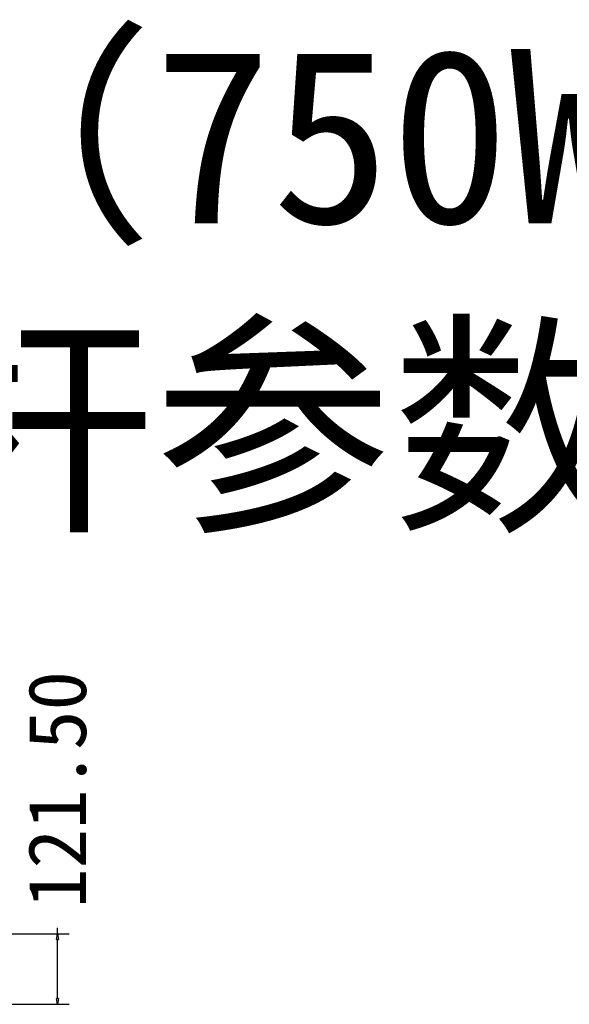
# Model space of a CAD drawing. Header units: millimetres. Extents: x 25069 to 61396, y 8621 to 21558.
# Tile 470 of 656: x 50986 to 51932, y 15900 to 17596. Entities that reach past the tile are written whole.
import ezdxf

# ---------------------------------------------------------------- set-up
doc = ezdxf.new("R2010")
doc.units = ezdxf.units.MM
doc.layers.add('dim', color=84, linetype='Continuous', lineweight=9)
doc.dimstyles.get("Standard").update_dxf_attribs({"dimtxt": 15, "dimasz": 5, "dimexe": 8, "dimexo": 5, "dimgap": 3, "dimtad": 0, "dimzin": 0, "dimdsep": 46, "dimtxsty": 'Standard', "dimblk": 'CLOSEDBLANK', "dimcen": 2, "dimclrd": 4, "dimclre": 3, "dimadec": 0, "dimazin": 0, "dimtfac": 1, "dimtofl": 0, "dimtmove": 0, "dimatfit": 3, "dimldrblk": 'CLOSEDBLANK', "dimfxl": 0, "dimtolj": 1, "dimtzin": 0, "dimarcsym": 0})

# ---------------------------------------------------------------- blocks, each defined once
blk = doc.blocks.new('_ClosedBlank')
at = {"color": 0, "linetype": 'ByBlock', "lineweight": -2}
for p, q in [((-1, 0.17), (0, 0)), ((-1, 0.17), (-1, -0.17)), ((0, 0), (-1, -0.17))]:
    blk.add_line(p, q, dxfattribs=at)
blk = doc.blocks.new('*D40')
at = {"layer": 'Defpoints', "color": 0, "lineweight": 18}
for p in [(50902.8, 16021.9), (51051.4, 16021.9), (50902.8, 15900.4)]:
    blk.add_point(p, dxfattribs=at)
at = {"layer": 'dim', "color": 3, "lineweight": -2}
for p, q in [((50922.8, 16021.9), (51071.4, 16021.9)), ((50922.8, 15900.4), (51071.4, 15900.4))]:
    blk.add_line(p, q, dxfattribs=at)
at = {"layer": 'dim', "color": 4, "lineweight": -3}
for p, q in [((51051.4, 16021.9), (51051.4, 16031.9)), ((51051.4, 15910.4), (51051.4, 16011.9))]:
    blk.add_line(p, q, dxfattribs=at)
at = {"layer": 'dim', "color": 4, "lineweight": -3, "xscale": 10, "yscale": 10, "zscale": 10}
for p, rotation in [((51051.4, 16021.9), 90), ((51051.4, 15900.4), 270)]:
    blk.add_blockref('_ClosedBlank', p, dxfattribs=dict(at, rotation=rotation))
at = {"layer": 'dim', "color": 0, "lineweight": 18, "insert": (51051.4, 16270.2), "char_height": 100, "attachment_point": 5, "rotation": 90}
blk.add_mtext('\\A1;121.50', dxfattribs=at)

msp = doc.modelspace()

# ---------------------------------------------------------------- texts
at = {"color": 6, "lineweight": 18, "ltscale": 20, "insert": (49378.387, 17545.225), "char_height": 300, "width": 5620.09007, "attachment_point": 1}
msp.add_mtext('{\\fSimSun|b0|i0|c134|p2;M530-R5（750W+100W）\\P     连杆参数 }', dxfattribs=at)

# ---------------------------------------------------------------- dimensions: what is measured, and where the dimension line sits
at = {"layer": 'dim', "lineweight": 18}
dim = msp.add_linear_dim(base=(51051.38, 16021.893), p1=(50902.786, 15900.393), p2=(50902.786, 16021.893), angle=90, dimstyle='Standard', override={"dimscale": 2, "dimtxt": 50, "dimexe": 10, "dimexo": 10, "dimgap": 15, "dimlwd": 65533}, dxfattribs=at)
dim.commit()
dim.dimension.update_dxf_attribs({"geometry": '*D40', "text_midpoint": (51051.38, 16270.227)})

doc.saveas('drawing.dxf')
